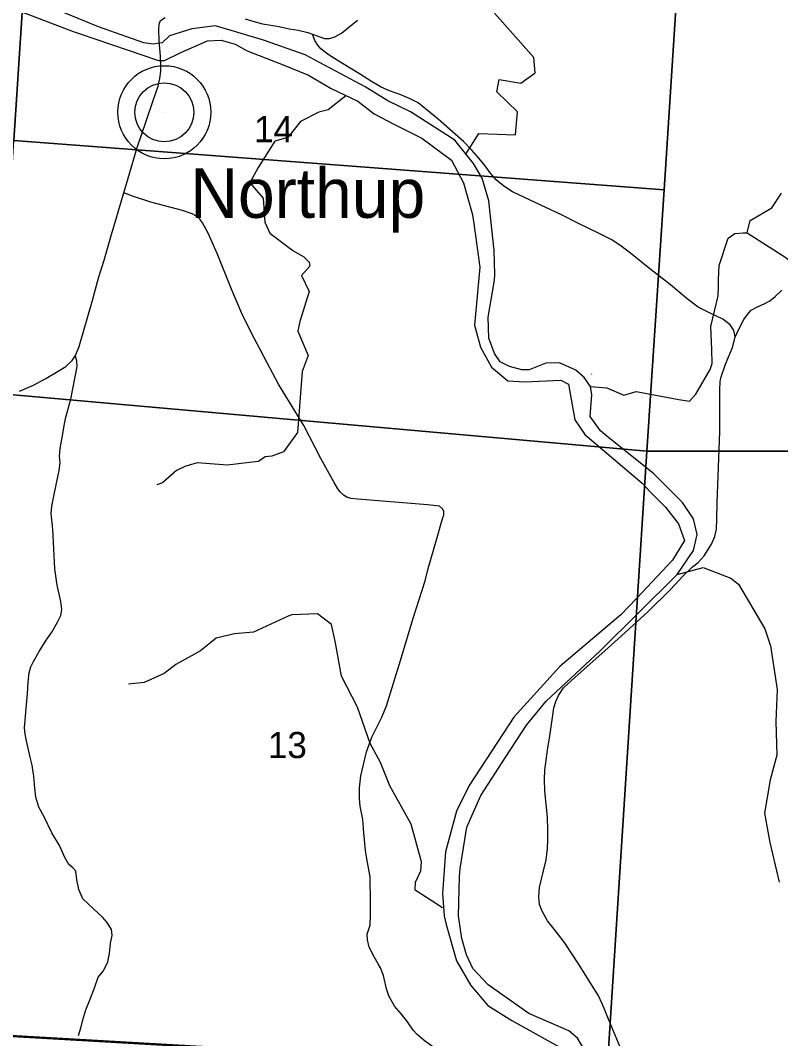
# Model space of a CAD drawing. Extents: x 1878108 to 2183446, y 146837 to 508383.
# Drawn here: x 2028893 to 2035309, y 277056 to 285647 of the extents above; entities that cross this region are included whole.
import ezdxf

# ---------------------------------------------------------------- set-up
doc = ezdxf.new("R2010")
doc.units = 0
for name, color, linetype in [('GM_X_County_Road', 7, 'Continuous'), ('GM_X_Major_River', 7, 'Continuous'), ('GM_X_Minor_River', 7, 'Continuous'), ('GM_X_Section', 7, 'Continuous'), ('GM_X_Section_Text', 7, 'Continuous'), ('GM_X_Township', 7, 'Continuous'), ('GM_X_Township_Road', 7, 'Continuous'), ('GM_X_Township_ROW', 7, 'Continuous'), ('GM_X_Unincorporated', 7, 'Continuous'), ('GM_X_Unincorporated_Location', 7, 'Continuous'), ('GM_X_Unincorporated_Text', 7, 'Continuous')]:
    doc.layers.add(name, color=color, linetype=linetype)

msp = doc.modelspace()

# ---------------------------------------------------------------- linework, layer by layer
at = {"layer": 'GM_X_County_Road'}
for points in [[(2029289.0801385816, 282740.9494646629), (2029328.4506392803, 282778.2478337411), (2029357.8834506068, 282820.29470707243), (2029388.7178243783, 282894.5775166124), (2029499.4412574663, 283274.40093897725), (2029555.503755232, 283481.83218071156), (2029599.500271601, 283624.1130495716), (2029661.3198869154, 283840.4817031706), (2029765.1768406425, 284192.8535104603), (2029801.0322175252, 284316.49274108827), (2029877.6885405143, 284573.66234079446), (2029953.1084711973, 284797.4493482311), (2030012.4427791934, 284970.46625718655), (2030055.9151070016, 285092.7321791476), (2030070.8587196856, 285155.2236503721), (2030079.0097811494, 285219.07363184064), (2030077.6512709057, 285273.41404160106), (2030076.2927606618, 285345.41508453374), (2030064.0661684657, 285473.1150474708), (2030061.3491479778, 285568.21076455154), (2030062.7076582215, 285615.7586230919), (2030076.2927606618, 285645.6458484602), (2030114.3310474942, 285671.4575430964)], [(2030789.5106387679, 285660.5894611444), (2030854.7191304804, 285638.8532972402), (2030936.2297451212, 285618.4756435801), (2031059.8541773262, 285596.7394796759), (2031164.4594661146, 285576.3618260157), (2031236.4605090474, 285564.13523381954), (2031317.971123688, 285545.1160904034), (2031357.3679207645, 285531.53098796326), (2031418.6472270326, 285508.2293523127), (2031459.2561890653, 285493.4927011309), (2031501.3700066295, 285494.851211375), (2031547.559354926, 285507.07780357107), (2031601.8997646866, 285539.6820494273), (2031736.3922788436, 285647.0043587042)], [(2033996.7152748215, 276883.00016188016), (2033870.6182321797, 277186.38215557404), (2033805.696982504, 277344.9398230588), (2033768.2424153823, 277423.59441401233), (2033714.557535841, 277508.49143283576), (2033609.6847479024, 277678.28547044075), (2033484.8361908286, 277866.8067916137), (2033409.9270565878, 277965.4371517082), (2033341.2603501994, 278049.0856849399), (2033295.0663840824, 278130.23724703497), (2033273.8421293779, 278187.6675832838), (2033267.5997015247, 278253.8373185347), (2033275.09061495, 278329.9949383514), (2033308.7997253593, 278472.32229340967), (2033328.7754944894, 278563.46174007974), (2033340.011864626, 278659.5951290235), (2033343.7573213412, 278729.51032097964), (2033345.005806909, 278816.90431092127), (2033340.0118646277, 278924.27407001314), (2033320.0360954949, 279144.0075304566), (2033315.0421532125, 279246.3833472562), (2033317.5391243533, 279320.04399593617), (2033342.508835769, 279488.5895479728), (2033364.981576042, 279628.419931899), (2033383.7088596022, 279765.7533446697), (2033394.94522974, 279846.90490676), (2033411.1755421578, 279900.5897863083), (2033433.6482824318, 279950.5292091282), (2033477.345277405, 280014.2019732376), (2033573.478666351, 280106.58990548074), (2033825.672751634, 280328.82033705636), (2033966.7516211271, 280453.6688941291), (2034191.9204405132, 280660.44985337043), (2034377.503373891, 280843.1963921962), (2034489.867075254, 280963.05100698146), (2034566.0246950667, 281035.46317008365), (2034613.4671467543, 281071.66925163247), (2034662.158084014, 281129.09958789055), (2034725.830848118, 281228.97843353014), (2034752.0490451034, 281292.65119765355), (2034767.030871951, 281353.8269906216), (2034770.7763286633, 281444.96643727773), (2034773.2732998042, 281577.30590778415), (2034796.9945256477, 282177.8274672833), (2034795.7460400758, 282395.0639565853), (2034795.7460400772, 282527.4034270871), (2034798.2430112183, 282598.5671046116), (2034808.2308957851, 282638.51864287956), (2034844.4369773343, 282747.1368875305), (2034901.867313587, 282885.718785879), (2034926.1781408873, 282974.1478849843), (2034920.3203321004, 283007.6959112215), (2034911.8509735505, 283036.7337119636), (2034884.0230811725, 283077.8705963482), (2034819.8979378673, 283126.2669309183), (2034702.536826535, 283183.13262403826), (2034611.7936992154, 283227.89923351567), (2034519.8406635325, 283296.8640102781), (2034378.2813849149, 283414.22512161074), (2034190.7455884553, 283563.04385041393), (2034040.716951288, 283682.824778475), (2033952.3936406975, 283749.36973850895), (2033879.7991388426, 283796.5561647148), (2033778.1668362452, 283847.3723160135), (2033601.520215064, 283933.27580987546), (2033458.751028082, 284004.6604033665), (2033196.2009130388, 284129.2809648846), (2033044.9623675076, 284200.66555837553), (2032972.367865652, 284246.6420762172), (2032907.0328139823, 284301.0879526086), (2032856.2166626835, 284359.1635540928), (2032813.8698699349, 284418.4490639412), (2032760.6339019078, 284484.9940239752), (2032702.5583004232, 284551.5389840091), (2032631.1737069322, 284625.3433942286), (2032418.2298348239, 284814.08909905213), (2032248.8426638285, 284949.59883584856), (2032181.9836388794, 284985.4098698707), (2032103.190044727, 285019.3726259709), (2032006.735817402, 285051.9768718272), (2031937.4517949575, 285083.2226074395), (2031855.9411803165, 285132.12897622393), (2031754.052912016, 285195.97895769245), (2031610.050826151, 285282.92361330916), (2031498.6529861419, 285353.5661459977), (2031428.0104534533, 285406.5480455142), (2031402.198758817, 285437.79378112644), (2031379.1040846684, 285477.1905782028), (2031357.3679207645, 285531.53098796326)], [(2028885.5569069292, 282517.5572191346), (2029004.6897146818, 282569.4150295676), (2029107.0037731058, 282625.4775273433), (2029212.1209564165, 282687.1462748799), (2029275.191266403, 282727.79158575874), (2029289.0801385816, 282740.9494646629)]]:
    msp.add_lwpolyline(points, dxfattribs=at)
at = {"layer": 'GM_X_Major_River'}
for points in [[(2032897.0899999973, 283503.69), (2032892.5099999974, 283706.04), (2032845.3199999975, 284124.63), (2032790.7699999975, 284314.77), (2032716.4099999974, 284438.73), (2032557.8299999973, 284636.52), (2032185.1099999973, 284873.58999999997), (2031994.8299999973, 284967.06), (2031802.4699999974, 285084.58), (2031295.6499999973, 285355.23), (2030943.2599999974, 285478.16), (2030538.8699999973, 285600.91), (2030338.9199999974, 285574.13), (2030151.0699999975, 285515.33999999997), (2030089.2299999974, 285457.01), (2030013.2599999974, 285444.70999999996), (2029933.2199999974, 285456.44), (2029550.7999999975, 285591.27999999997), (2028990.0799999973, 285825.64)], [(2028896.3699999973, 285721.12), (2029336.8899999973, 285552.43), (2029396.9599999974, 285532.61), (2030059.6599999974, 285308.64), (2030109.6699999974, 285306.82), (2030247.4799999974, 285375.44), (2030471.2199999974, 285474.44), (2030587.2199999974, 285480.87), (2030705.3299999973, 285445.24), (2030805.4999999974, 285389.5), (2031109.8599999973, 285270.39999999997), (2031324.1299999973, 285185.02999999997), (2031516.4799999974, 285071.52), (2031740.8099999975, 284964.14), (2031879.1299999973, 284858.45), (2032049.4099999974, 284766.91), (2032281.7599999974, 284651.54), (2032532.3099999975, 284466.11), (2032632.8599999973, 284276.14), (2032705.6199999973, 284015.93), (2032717.7999999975, 283953.86), (2032768.9099999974, 283563.33999999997), (2032726.2999999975, 283076.29), (2032774.8299999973, 282890.14), (2032867.3299999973, 282720.16), (2033005.6699999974, 282606.45), (2033149.7099999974, 282596.95999999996), (2033453.6999999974, 282610.08), (2033517.7999999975, 282578.25), (2033570.6699999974, 282277.89999999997), (2033657.0299999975, 282153.98), (2034140.2599999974, 281740.97), (2034206.4699999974, 281669.08999999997), (2034336.8499999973, 281539.32), (2034447.2699999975, 281399.45999999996), (2034497.6799999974, 281257.38), (2034396.1399999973, 281092.72), (2034091.0299999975, 280769.02999999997), (2033959.3999999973, 280632.3), (2033446.5899999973, 280195.64999999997), (2033169.4199999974, 279892.1), (2033057.7599999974, 279769.47), (2032681.3699999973, 279191.07), (2032573.9799999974, 278976.29), (2032480.9499999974, 278631.33), (2032455.9399999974, 278280.6), (2032470.4799999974, 278092.31), (2032486.6899999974, 278020.24), (2032573.5799999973, 277711.98), (2032694.1799999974, 277504.04), (2032838.6799999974, 277336.26), (2033041.0599999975, 277208.76), (2033489.8199999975, 276959.92)], [(2033669.9099999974, 276934.52), (2033593.5399999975, 277060.48), (2033521.3599999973, 277122.32), (2033182.8999999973, 277269.37), (2032840.1799999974, 277510.58), (2032711.7799999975, 277646.37), (2032657.4399999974, 277764.38), (2032619.0499999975, 277900.5), (2032590.4899999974, 278092.74), (2032597.5599999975, 278423.37), (2032603.3599999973, 278491.51), (2032660.3699999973, 278840.35), (2032777.6199999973, 279107.26), (2032988.7099999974, 279434.62), (2033163.9799999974, 279699.74), (2033329.4099999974, 279902.7), (2033786.2499999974, 280327.12), (2034436.4899999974, 280970.64), (2034573.9299999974, 281173.5), (2034605.5499999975, 281307.87), (2034573.1599999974, 281441.99), (2034480.7499999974, 281579.91), (2034236.0399999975, 281823.47), (2033845.1099999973, 282134.63), (2033788.9599999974, 282184.51), (2033700.6099999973, 282304.42), (2033714.0799999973, 282488.79), (2033703.8799999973, 282556.88), (2033651.6599999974, 282632.83), (2033579.4699999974, 282696.69), (2033443.2799999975, 282758.31), (2033327.2699999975, 282755.88), (2033185.4299999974, 282697.27), (2033125.4099999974, 282699.05), (2033019.3199999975, 282726.72), (2032943.1999999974, 282766.52), (2032894.9999999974, 282836.47), (2032846.6199999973, 282966.54), (2032840.1199999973, 283142.83), (2032895.2399999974, 283453.58999999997), (2032897.0899999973, 283503.69)]]:
    msp.add_lwpolyline(points, dxfattribs=at)
at = {"layer": 'GM_X_Minor_River'}
for points in [[(2032652.4999999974, 284517.36), (2032762.2999999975, 284693.36), (2033071.1199999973, 284682.1), (2033088.6399999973, 284874.64999999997), (2032914.0399999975, 285043.44), (2032934.7099999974, 285147.83999999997), (2033117.5099999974, 285117.39999999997), (2033236.6399999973, 285204.64999999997), (2033224.9299999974, 285332.8), (2032893.2699999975, 285708.61)], [(2031639.2199999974, 285008.75), (2031491.2099999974, 284893.02), (2031411.1399999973, 284872.86), (2031256.9999999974, 284794.39999999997), (2031148.8699999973, 284657.77), (2031040.7799999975, 284627.54), (2030898.5799999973, 284404.56), (2030830.4799999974, 284276), (2030940.5199999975, 284147.64), (2030954.4599999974, 283944.89), (2030998.4499999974, 283852.6), (2031192.5399999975, 283704.25), (2031284.5999999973, 283652.14999999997), (2031328.6099999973, 283606.02), (2031334.5999999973, 283571.89999999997), (2031264.5199999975, 283493.54), (2031328.5199999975, 283359.1), (2031252.3699999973, 283106.07), (2031246.3499999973, 283081.97), (2031234.3299999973, 283025.75), (2031320.3199999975, 282819.06), (2031270.2299999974, 282684.5), (2031232.0099999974, 282170.52999999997), (2031113.8599999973, 282005.79), (2031015.7799999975, 281969.55), (2030959.7299999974, 281963.47), (2030903.6699999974, 281925.26), (2030827.6099999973, 281917.14999999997), (2030639.4499999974, 281892.87), (2030383.2699999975, 281914.67), (2030309.1999999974, 281890.5), (2030281.1799999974, 281882.44), (2030209.1099999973, 281848.23), (2030092.9899999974, 281743.72), (2030042.9399999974, 281727.6)], [(2033703.8799999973, 282556.88), (2033842.1299999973, 282546.7), (2033986.2099999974, 282484.61), (2034088.2999999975, 282516.85), (2034450.5599999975, 282446.95999999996), (2034538.6199999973, 282435.01), (2034592.6899999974, 282493.27999999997), (2034712.8499999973, 282700.19), (2034730.8799999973, 282750.39), (2034728.9199999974, 282870.85), (2034718.9899999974, 283063.56), (2034781.1299999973, 283322.6), (2034785.1599999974, 283402.91), (2034785.1799999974, 283461.12), (2034789.2299999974, 283577.57), (2034865.3799999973, 283810.52), (2034921.4299999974, 283848.73), (2034991.4899999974, 283854.83), (2035025.5099999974, 283852.86), (2035051.5699999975, 283957.27), (2035233.7499999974, 284063.87), (2035315.8499999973, 284188.42)], [(2035025.5099999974, 283852.86), (2035353.4699999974, 283646.08), (2035414.9299999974, 283595.07), (2035576.6799999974, 283404.25), (2035652.3399999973, 283365.1), (2035900.7099999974, 283341.63), (2036193.1999999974, 283317.58), (2036264.8999999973, 283282.49), (2036434.7799999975, 283240.04), (2036615.7999999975, 283275.69)], [(2033572.9399999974, 282719.72), (2033572.8899999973, 282719.74)], [(2033575.1399999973, 282718.83999999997), (2033575.0799999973, 282718.86)], [(2033714.1499999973, 282662.95999999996), (2033713.5899999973, 282663.19)], [(2034436.4899999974, 280970.64), (2034654.1899999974, 281031.83999999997), (2034888.3399999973, 280941.75), (2034952.3699999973, 280889.62), (2035174.3899999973, 280514.43), (2035222.3799999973, 280369.94), (2035278.2899999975, 280002.62), (2035268.1799999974, 279731.58999999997), (2035276.0799999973, 279446.52), (2035219.9699999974, 279239.68), (2035173.8199999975, 278958.57), (2035217.7699999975, 278711.69), (2035295.6999999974, 278376.51)], [(2032455.2599999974, 278159.68), (2032223.3299999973, 278309.06), (2032227.3599999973, 278375.31), (2032273.4399999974, 278471.72), (2032277.4699999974, 278548.01), (2032191.5099999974, 278865.12), (2032011.4999999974, 279188.14999999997), (2031931.5099999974, 279384.8), (2031845.4999999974, 279545.31), (2031737.5299999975, 279852.36), (2031601.5299999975, 280115.2), (2031549.5999999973, 280408.25), (2031517.6199999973, 280548.74), (2031399.5799999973, 280640.95999999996), (2031183.4099999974, 280630.7), (2031151.3699999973, 280620.63), (2030859.0999999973, 280485.81), (2030700.9799999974, 280471.58999999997), (2030544.8499999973, 280433.27999999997), (2030412.7099999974, 280326.74), (2030204.5099999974, 280212.08), (2030106.4099999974, 280135.69), (2029936.2499999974, 280061.23), (2029806.1499999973, 280047.04)]]:
    msp.add_lwpolyline(points, dxfattribs=at)
at = {"layer": 'GM_X_Section'}
for points in [[(2034520.3805239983, 287451.04463189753), (2037041.279151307, 287332.68577138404), (2040106.5180607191, 287265.7257866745), (2039736.4977375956, 281877.8342388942), (2036885.4812274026, 282011.84356411), (2034178.7834674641, 282012.1552939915), (2034325.2426952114, 284217.52946465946), (2034466.73759921, 286398.76132372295)], [(2028977.7815991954, 286795.79654423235), (2028837.0726200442, 284633.28066294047), (2023407.6194573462, 284989.6244721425), (2023541.9648822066, 287160.83325087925)], [(2034466.73759921, 286398.76132372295), (2034325.2426952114, 284217.52946465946), (2028837.0726200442, 284633.28066294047), (2028977.7815991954, 286795.79654423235)], [(2028837.0726200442, 284633.28066294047), (2034325.2426952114, 284217.52946465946), (2034178.7834674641, 282012.1552939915), (2028706.3846904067, 282498.7453308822)], [(2028706.3846904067, 282498.7453308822), (2034178.7834674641, 282012.1552939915), (2033845.6132717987, 276794.14130052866), (2028367.5627406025, 277106.7139696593)], [(2039736.4977375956, 281877.8342388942), (2039401.4713783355, 276605.80669716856), (2033845.6132717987, 276794.14130052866), (2034178.7834674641, 282012.1552939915), (2036885.4812274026, 282011.84356411)], [(2028367.5627406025, 277106.7139696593), (2033845.6132717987, 276794.14130052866), (2033551.830705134, 271474.5216430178), (2028029.7937676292, 271770.80820280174)]]:
    msp.add_lwpolyline(points, close=True, dxfattribs=at)
at = {"layer": 'GM_X_Township'}
for points in [[(2042678.1801187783, 276439.4490972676), (2039443.7911042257, 276593.76681135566), (2037909.8019014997, 276642.32180997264), (2036268.087455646, 276694.28661031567), (2033963.9432650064, 276788.04333628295), (2033255.103481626, 276816.8863651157), (2032376.2909272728, 276868.2807513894), (2029315.2413613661, 277047.2959042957), (2026855.576280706, 277186.34562619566), (2024705.0876138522, 277317.11700830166), (2020392.2150777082, 277579.3831206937), (2018737.4093110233, 277680.01198731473), (2018380.9204123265, 277701.69010480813), (2014963.2735311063, 277909.5174759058), (2014024.6803759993, 277966.59339823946), (2013821.8551894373, 277978.9272135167), (2012116.765758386, 278082.61383365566), (2012134.8457222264, 278343.56331175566), (2012146.7211947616, 278506.19566854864), (2012547.2254546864, 283991.0259775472), (2012604.9147820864, 284781.0704367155), (2012658.9331146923, 285561.2714780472), (2012779.0224183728, 287295.7530005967)], [(2011269.353637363, 264405.55082478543), (2011746.9110530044, 271386.80862701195), (2011912.6534122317, 274387.38841071), (2012116.765758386, 278082.61383365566), (2013821.8551894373, 277978.9272135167), (2014024.6803759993, 277966.59339823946), (2014963.2735311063, 277909.5174759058), (2018380.9204123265, 277701.69010480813), (2018737.4093110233, 277680.01198731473), (2020392.2150777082, 277579.3831206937), (2024705.0876138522, 277317.11700830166), (2026855.576280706, 277186.34562619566), (2029315.2413613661, 277047.2959042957), (2032376.2909272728, 276868.2807513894), (2033255.103481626, 276816.8863651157), (2033963.9432650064, 276788.04333628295), (2036268.087455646, 276694.28661031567), (2037909.8019014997, 276642.32180997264), (2039443.7911042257, 276593.76681135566), (2039409.0359895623, 276171.2333067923), (2039153.0363466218, 273058.93092057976), (2039007.210939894, 271286.0660989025), (2038673.7226443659, 265861.8782751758)]]:
    msp.add_lwpolyline(points, dxfattribs=at)
at = {"layer": 'GM_X_Township_Road'}
for points in [[(2032461.782689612, 281461.77732996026), (2032465.3543452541, 281473.5912678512), (2032466.7375646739, 281506.78853392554), (2032454.2885898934, 281526.15360580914), (2032429.3906403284, 281546.9018971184), (2032329.7988420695, 281559.3508718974), (2031741.93058847, 281606.38033219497), (2031682.4521534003, 281611.9132098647), (2031646.4884484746, 281622.97896523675), (2031618.8240600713, 281639.5775982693), (2031591.1596716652, 281670.00842551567), (2031570.4113803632, 281694.90637506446), (2031539.9805531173, 281748.85193247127), (2031427.9397800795, 281950.80196782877), (2031284.0849603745, 282227.4458518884), (2031165.1280902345, 282425.24622895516), (2031071.0691696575, 282578.7835846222), (2030975.627029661, 282757.2188898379), (2030917.5318140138, 282869.2596628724), (2030844.2211847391, 283007.5816048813), (2030761.2280195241, 283173.5679353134), (2030675.2417032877, 283378.0471997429), (2030553.7451064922, 283678.4430237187), (2030476.1024167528, 283851.60923394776), (2030430.3559014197, 283938.15669537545), (2030409.3372322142, 283965.35732610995), (2030379.6638168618, 283993.7943491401), (2030343.808439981, 284014.81301834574), (2030260.9701554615, 284043.2500413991), (2029992.6730249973, 284113.7244028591), (2029846.778732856, 284161.9437028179), (2029765.1768406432, 284192.853510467)], [(2034926.1781408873, 282974.1478849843), (2034959.080054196, 283048.29138475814), (2034996.7928581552, 283124.21508387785), (2035030.0064115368, 283166.0291379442), (2035061.2140087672, 283201.4923166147), (2035112.2809860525, 283229.86285955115), (2035176.1147076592, 283256.81487534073), (2035217.2519949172, 283280.92983683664), (2035261.2263364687, 283316.39301550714), (2035317.9674223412, 283371.71557423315)], [(2028991.2287978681, 279361.8274410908), (2028976.6584657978, 279431.3167171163), (2028943.020967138, 279568.66983664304), (2028933.2100300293, 279624.732334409), (2028927.6037802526, 279679.39326973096), (2028940.2178422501, 279841.9745132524), (2028952.8319042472, 279968.115133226), (2028958.4381540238, 280063.42137942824), (2028968.249091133, 280141.9088763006), (2028980.8631531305, 280192.36512429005), (2029003.2881522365, 280237.21512250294), (2029052.342837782, 280322.7104315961), (2029109.8068979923, 280416.6151153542), (2029117.7617118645, 280427.7518547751), (2029158.8615835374, 280485.2916751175), (2029206.5147066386, 280569.38542176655), (2029234.5459555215, 280626.84948197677), (2029242.9553301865, 280675.90416752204), (2029233.1443930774, 280743.17916484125), (2029202.3100193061, 280881.9338468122), (2029182.688145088, 281020.6885287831), (2029174.2787704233, 281188.8760220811), (2029165.8693957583, 281354.26039049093), (2029153.2553337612, 281486.0072602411), (2029157.4600210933, 281549.07757022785), (2029174.2787704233, 281633.1713168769), (2029198.1053319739, 281741.0916250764), (2029219.1287686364, 281849.011933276), (2029227.5381433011, 281914.8853681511), (2029221.9318935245, 281970.9478659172), (2029227.5381433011, 282034.018175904), (2029251.3647048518, 282157.3556709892), (2029261.1756419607, 282227.43379319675), (2029275.1912664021, 282300.3150402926), (2029317.2381397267, 282450.2822218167), (2029373.3006374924, 282727.7915857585), (2029369.09595016, 282772.6415839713), (2029357.8834506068, 282820.29470707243)], [(2031911.9771441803, 277687.0599042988), (2031877.486091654, 277747.1981497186), (2031837.3727284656, 277828.8080955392), (2031820.7740954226, 277889.6697500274), (2031819.3908760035, 277938.0824297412), (2031845.6720449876, 278014.1594978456), (2031848.4384838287, 278095.7694436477), (2031847.0552644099, 278203.66055841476), (2031845.6720449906, 278420.8260073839), (2031816.624437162, 278571.59692419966), (2031804.1754623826, 278642.1411146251), (2031790.3432681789, 278791.5288120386), (2031782.0439516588, 278903.5695850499), (2031759.9124409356, 279016.99357750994), (2031755.7627826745, 279080.6216708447), (2031755.7627826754, 279171.9141525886), (2031765.4453186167, 279274.27238968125), (2031813.8579983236, 279476.22242502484), (2031858.1210197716, 279600.7121728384), (2031942.4974044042, 279769.46494212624), (2031981.2275481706, 279864.9070821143), (2032100.1844183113, 280246.67564208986), (2032208.0755330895, 280602.16303309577), (2032307.6673313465, 280918.9202803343), (2032333.9485003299, 281021.2785174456), (2032404.4926907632, 281264.7251353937), (2032447.3724927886, 281414.1128327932), (2032461.782689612, 281461.77732996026)], [(2032504.4328324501, 276839.03431879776), (2032489.602991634, 276861.6509999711), (2032469.5040035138, 276892.3685480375), (2032404.492690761, 276965.679177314), (2032300.7512342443, 277040.3730260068), (2032242.6560185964, 277090.1689251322), (2032208.0755330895, 277128.89906889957), (2032159.6628533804, 277198.06003990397), (2032109.866954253, 277261.6881332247), (2032050.388519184, 277330.84910426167), (2032003.359058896, 277416.60870829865), (2031982.6107675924, 277476.08714336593), (2031957.7128180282, 277588.1279164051), (2031931.4316490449, 277653.1392291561), (2031911.9771441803, 277687.0599042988)]]:
    msp.add_lwpolyline(points, dxfattribs=at)
at = {"layer": 'GM_X_Township_ROW'}
msp.add_lwpolyline([(2029383.1115746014, 277082.29806071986), (2029406.9381361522, 277156.58087025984), (2029419.5521981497, 277214.04493046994), (2029444.780322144, 277298.138677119), (2029481.2209456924, 277387.83867354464), (2029519.5178112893, 277485.8146530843), (2029549.8975054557, 277575.6480410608), (2029593.3459412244, 277628.9074139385), (2029631.1881272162, 277704.5917859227), (2029643.8021892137, 277773.268345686), (2029653.6131263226, 277860.1652172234), (2029666.2271883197, 277926.0386520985), (2029660.6209385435, 277976.4949000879), (2029624.1803149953, 278035.3605227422), (2029584.9365665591, 278081.6120833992), (2029510.653757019, 278150.2886431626), (2029461.5990714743, 278196.5402038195), (2029419.5521981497, 278235.78395225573), (2029385.91469949, 278312.86988668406), (2029370.4975126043, 278396.96363333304), (2029360.6865754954, 278469.84488042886), (2029335.4584515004, 278496.47456686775), (2029301.820952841, 278525.9073781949), (2029268.1834541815, 278584.7730008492), (2029221.9318935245, 278685.68549682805), (2029158.861583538, 278793.60580502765), (2029092.9881486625, 278926.75423722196), (2029048.1381504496, 279009.4464214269), (2029022.910026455, 279093.54016807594), (2029015.902214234, 279169.22454006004), (2029007.4928395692, 279271.538598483), (2028994.878777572, 279344.4198455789), (2028991.2287978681, 279361.8274410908)], dxfattribs=at)
at = {"layer": 'GM_X_Unincorporated'}
for radius in [392.84883481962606, 249.0278639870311]:
    msp.add_circle((2030107.4469962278, 284871.2678223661), radius, dxfattribs=at)
at = {"layer": 'GM_X_Unincorporated_Location'}
msp.add_line((2030107.446996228, 284871.2678223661), (2030107.446996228, 284871.2678223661), dxfattribs=at)

# ---------------------------------------------------------------- texts
at = {"layer": 'GM_X_Section_Text'}
for s, p in [('14', (2030864.9717382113, 284618.56325855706)), ('13', (2030981.5745922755, 279422.73704918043))]:
    msp.add_text(s, height=221, rotation=1e-05, dxfattribs=at).set_placement(p)
at = {"layer": 'GM_X_Unincorporated_Text'}
msp.add_text('Northup', height=417, rotation=1e-05, dxfattribs=at).set_placement((2030325.983576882, 283980.5821012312))

doc.saveas('drawing.dxf')
